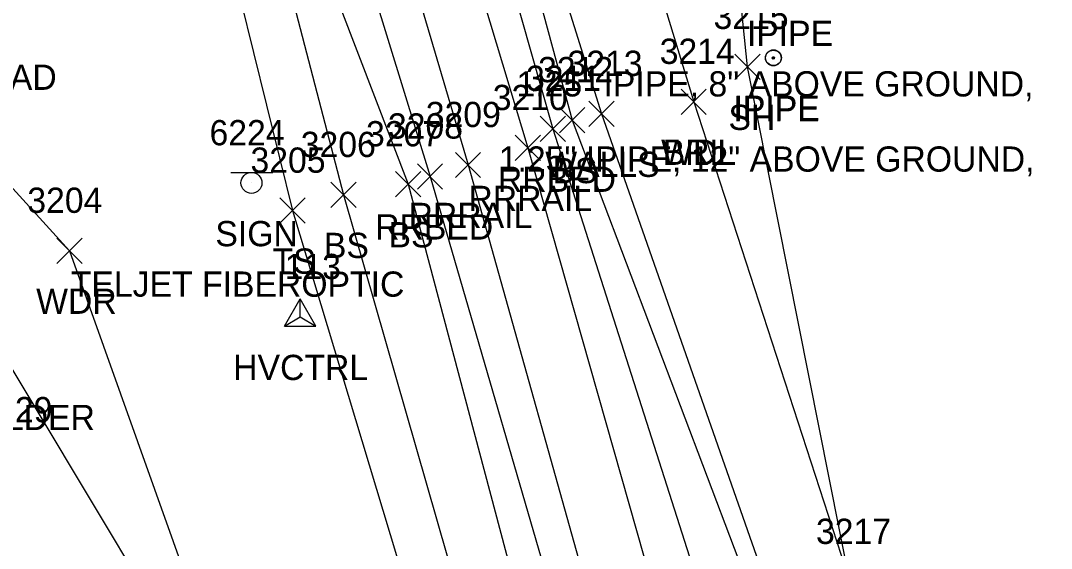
# Model space of a CAD drawing. Extents: x 1462668 to 1465147, y 550359 to 557351.
# Drawn here: x 1464827.2 to 1464909, y 552157.7 to 552199.5 of the extents above; entities that cross this region are included whole.
import ezdxf

# ---------------------------------------------------------------- set-up
doc = ezdxf.new("R2010")
doc.units = 0
for name, color, linetype in [('C_A', 7, 'Continuous'), ('C_C', 7, 'Continuous'), ('C_I', 7, 'Continuous'), ('CPSM', 7, 'Continuous'), ('L_A', 7, 'Continuous'), ('L_C', 7, 'Continuous'), ('L_I', 7, 'Continuous'), ('L_TIC', 7, 'Continuous'), ('LABL', 7, 'Continuous'), ('LAWA', 7, 'Continuous'), ('LELB', 7, 'Continuous'), ('Level 6', 7, 'Continuous'), ('LWS', 7, 'Continuous'), ('M_A', 7, 'Continuous'), ('M_C', 7, 'Continuous'), ('MPIP', 7, 'Continuous'), ('R_A', 7, 'Continuous'), ('R_I', 7, 'Continuous'), ('R_TIC', 7, 'Continuous'), ('RR', 7, 'Continuous'), ('RRB', 7, 'Continuous'), ('S_A', 7, 'Continuous'), ('S_C', 7, 'Continuous'), ('S_I', 7, 'Continuous'), ('SSGN', 7, 'Continuous')]:
    doc.layers.add(name, color=color, linetype=linetype)

msp = doc.modelspace()

# ---------------------------------------------------------------- linework, layer by layer
at = {"layer": 'CPSM'}
for p, q in [((1464848.162, 552175.265), (1464849.412, 552177.43)), ((1464850.662, 552175.265), (1464849.412, 552177.43)), ((1464849.412, 552175.986), (1464849.412, 552177.43)), ((1464848.162, 552175.265), (1464849.412, 552175.986)), ((1464849.412, 552175.986), (1464849.412, 552175.986)), ((1464849.412, 552175.986), (1464850.662, 552175.265)), ((1464848.162, 552175.265), (1464850.662, 552175.265))]:
    msp.add_line(p, q, dxfattribs=at)
at = {"layer": 'L_TIC'}
for points in [[(1464883.884, 552194.801), (1464885.884, 552196.801)], [(1464885.884, 552194.801), (1464883.884, 552196.801)], [(1464879.615, 552192.034), (1464881.615, 552194.034)], [(1464881.615, 552192.034), (1464879.615, 552194.034)], [(1464879.615, 552192.034), (1464881.615, 552194.034)], [(1464881.615, 552192.034), (1464879.615, 552194.034)], [(1464872.304, 552191.082), (1464874.304, 552193.082)], [(1464874.304, 552191.082), (1464872.304, 552193.082)], [(1464869.972, 552190.584), (1464871.972, 552192.584)], [(1464871.972, 552190.584), (1464869.972, 552192.584)], [(1464856.975, 552185.501), (1464858.975, 552187.501)], [(1464858.975, 552185.501), (1464856.975, 552187.501)], [(1464851.854, 552184.656), (1464853.854, 552186.656)], [(1464853.854, 552184.656), (1464851.854, 552186.656)], [(1464847.814, 552183.411), (1464849.814, 552185.411)], [(1464849.814, 552183.411), (1464847.814, 552185.411)], [(1464830.118, 552180.232), (1464832.118, 552182.232)], [(1464832.118, 552180.232), (1464830.118, 552182.232)]]:
    msp.add_lwpolyline(points, dxfattribs=at)
at = {"layer": 'LABL'}
msp.add_lwpolyline([(1464865.877, 552242.634), (1464874.109, 552214.404), (1464880.615, 552193.034)], dxfattribs=at)
at = {"layer": 'LAWA'}
for points in [[(1464880.615, 552193.034), (1464893.007, 552155.001), (1464895.868, 552144.613), (1464904.362, 552119.029), (1464918.931, 552076.519), (1464935.53, 552030.721), (1464934.935, 552010.686), (1464934.128, 551999.111), (1464944.097, 551941.777), (1464954.103, 551881.115), (1464961.11, 551847.177), (1464964.89, 551825.795), (1464985.168, 551830.497)], [(1464822.087, 552191.133), (1464831.118, 552181.232), (1464846.09, 552139.32), (1464854.394, 552125.406), (1464854.764, 552118.306), (1464855.523, 552116.346), (1464856.407, 552111.991), (1464857.399, 552108.256), (1464864.207, 552098.993), (1464865.551, 552089.928), (1464875.647, 552064.092), (1464890.349, 552015.738), (1464891.377, 551985.686), (1464904.19, 551931.254), (1464914.206, 551881.525), (1464914.12, 551876.904), (1464914.481, 551872.199), (1464915.569, 551866.45), (1464918.593, 551841.115), (1464926.38, 551805.641), (1464933.399, 551771.247), (1464941.839, 551717.471), (1464938.823, 551676.131)]]:
    msp.add_lwpolyline(points, dxfattribs=at)
at = {"layer": 'LELB'}
for points in [[(1464857.073, 552242.46), (1464865.203, 552212.965), (1464870.972, 552191.584), (1464885.97, 552152.015), (1464894.041, 552116.367), (1464905.761, 552072.72), (1464920.398, 552024.45), (1464929.486, 551994.428), (1464932.737, 551964.506), (1464936.27, 551937.805), (1464947, 551882.985), (1464947.49, 551881.01), (1464947.729, 551877.324), (1464953.66, 551846.695), (1464959.084, 551811.501), (1464964.302, 551776.721), (1464969.185, 551734.917), (1464970.837, 551722.675), (1464975.54, 551682.828), (1464978.033, 551647.862), (1464981.697, 551599.508)], [(1464841.767, 552238.454), (1464846.311, 552215.692), (1464847.254, 552212.756), (1464849.978, 552207.373), (1464857.975, 552186.501), (1464868.504, 552146.919), (1464872.781, 552131.978), (1464875.541, 552118.938), (1464878.727, 552113.796), (1464883.374, 552094.342), (1464889.287, 552068.326), (1464901.682, 552020.393), (1464908.939, 551990.327), (1464920.828, 551934.466), (1464930.043, 551882.576), (1464931.817, 551870.059), (1464936.459, 551843.738), (1464941.818, 551807.959), (1464946.966, 551773.694), (1464953.525, 551717.463), (1464958.24, 551678.97), (1464961.438, 551645.401), (1464964.548, 551597.849), (1464966.73, 551546.973)], [(1464836.085, 552237.301), (1464845.128, 552215.168), (1464847.292, 552206.984), (1464852.854, 552185.656), (1464864.367, 552145.539), (1464869.388, 552132.166), (1464867.402, 552122.721), (1464855.523, 552116.346)], [(1464831.885, 552236.38), (1464839.613, 552219.155), (1464843.663, 552205.312), (1464848.814, 552184.411), (1464860.95, 552144.113), (1464867.95, 552131.626), (1464854.764, 552118.306)]]:
    msp.add_lwpolyline(points, dxfattribs=at)
at = {"layer": 'Level 6'}
for points in [[(1464985.168, 551830.497), (1464983.418, 551852.543), (1464974.986, 551884.783), (1464955.844, 551943.204), (1464940.832, 552001.596), (1464977.835, 552043.533), (1464965.148, 552055.919), (1464930.687, 552117.786), (1464927.463, 552150.183), (1464907.135, 552143.194), (1464905.902, 552147.553), (1464897.283, 552152.298), (1464893.007, 552155.001), (1464884.884, 552195.801), (1464882.709, 552216.97), (1464872.168, 552241.984), (1464868.424, 552270.27)], [(1464750.606, 552259.404), (1464755.382, 552255.939), (1464758.035, 552249.086), (1464760.688, 552242.233), (1464763.341, 552235.379), (1464765.995, 552228.526), (1464781.421, 552231.454), (1464815.611, 552206.874), (1464818.425, 552197.451), (1464822.087, 552191.133), (1464824.031, 552176.019), (1464846.09, 552139.32), (1464844.927, 552138.191), (1464844.974, 552137.766), (1464842.653, 552136.542), (1464854.764, 552118.306), (1464856.407, 552111.991), (1464857.399, 552108.256), (1464865.551, 552089.928), (1464875.647, 552064.092), (1464864.992, 552018.836)]]:
    msp.add_lwpolyline(points, dxfattribs=at)
at = {"layer": 'LWS'}
msp.add_lwpolyline([(1464859.438, 552242.293), (1464866.939, 552212.442), (1464873.304, 552192.082), (1464887.388, 552151.901)], dxfattribs=at)
at = {"layer": 'MPIP'}
for centre, radius in [((1464886.925, 552196.497), 0.625), ((1464886.945, 552196.524), 0.625), ((1464886.925, 552196.497), 0.0833), ((1464886.945, 552196.524), 0.0833)]:
    msp.add_circle(centre, radius, dxfattribs=at)
at = {"layer": 'R_TIC'}
for points in [[(1464868.445, 552189.896), (1464870.445, 552191.896)], [(1464870.445, 552189.896), (1464868.445, 552191.896)], [(1464866.461, 552188.376), (1464868.461, 552190.376)], [(1464868.461, 552188.376), (1464866.461, 552190.376)], [(1464861.722, 552187.027), (1464863.722, 552189.027)], [(1464863.722, 552187.027), (1464861.722, 552189.027)], [(1464858.712, 552186.117), (1464860.712, 552188.117)], [(1464860.712, 552186.117), (1464858.712, 552188.117)]]:
    msp.add_lwpolyline(points, dxfattribs=at)
at = {"layer": 'RR'}
for points in [[(1464852.018, 552240.973), (1464860.947, 552211.033), (1464867.461, 552189.376), (1464878.559, 552150.33), (1464888.647, 552114.075), (1464899.646, 552071.443), (1464911.672, 552023.254), (1464918.831, 551992.823), (1464930.962, 551937.236), (1464942.412, 551878.482), (1464948.103, 551846.233), (1464953.707, 551810.597), (1464958.788, 551776.331), (1464965.839, 551719.165), (1464969.849, 551681.61), (1464973.047, 551646.903), (1464976.541, 551599.09), (1464979.466, 551547.892)], [(1464847.445, 552239.369), (1464856.378, 552209.511), (1464862.722, 552188.027), (1464873.7, 552148.909), (1464883.831, 552112.826), (1464894.986, 552070.018), (1464906.935, 552022.214), (1464914.039, 551991.6), (1464926.182, 551935.754), (1464937.517, 551877.854), (1464943.209, 551844.778), (1464948.862, 551809.476), (1464953.802, 551775.612), (1464961.003, 551718.493), (1464964.955, 551680.701), (1464968.008, 551645.824), (1464971.716, 551598.578), (1464974.513, 551547.483)]]:
    msp.add_lwpolyline(points, dxfattribs=at)
at = {"layer": 'RRB'}
for points in [[(1464855.422, 552240.921), (1464863.563, 552211.631), (1464869.445, 552190.896), (1464882.084, 552151.366), (1464891.394, 552115.242), (1464902.984, 552072.31), (1464915.98, 552024.342), (1464921.969, 551993.583), (1464934.023, 551937.543), (1464944.846, 551880.383), (1464950.998, 551846.607), (1464956.756, 551811.211), (1464961.883, 551776.424), (1464968.846, 551719.753), (1464973.229, 551681.784), (1464976.322, 551647.694), (1464979.273, 551599.531)], [(1464844.83, 552239.098), (1464853.124, 552208.566), (1464859.712, 552187.117), (1464871.119, 552147.961), (1464880.107, 552112.885), (1464891.672, 552069.239), (1464903.447, 552021.231), (1464911.317, 551990.864), (1464923.484, 551935.235), (1464934.182, 551877.157), (1464939.938, 551844.744), (1464945.918, 551808.83), (1464950.756, 551774.654), (1464957.698, 551718.031), (1464961.718, 551680.009), (1464964.728, 551645.561), (1464968.389, 551597.952), (1464970.747, 551547.201)]]:
    msp.add_lwpolyline(points, dxfattribs=at)
at = {"layer": 'SSGN'}
for p, q in [((1464843.907, 552187.441), (1464847.24, 552187.441)), ((1464845.554, 552186.607), (1464845.554, 552186.607))]:
    msp.add_line(p, q, dxfattribs=at)
msp.add_circle((1464845.554, 552186.607), 0.833, dxfattribs=at)

# ---------------------------------------------------------------- texts
at = {"layer": 'C_A'}
msp.add_text('HVCTRL', height=2, dxfattribs=at).set_placement((1464844.105, 552170.986))
at = {"layer": 'C_C'}
msp.add_text('TIE=25.29', height=2, dxfattribs=at).set_placement((1464817.356, 552167.643))
at = {"layer": 'C_I'}
msp.add_text('113', height=2, dxfattribs=at).set_placement((1464848.184, 552178.986))
at = {"layer": 'L_A'}
for s, p in [('CONCPAD', (1464816.737, 552193.978)), ('SH', (1464883.372, 552190.801)), ('WDL', (1464878.032, 552188.034)), ('BRL', (1464878.158, 552188.034)), ('WALLS', (1464868.847, 552187.082)), ('BS', (1464869.413, 552186.584)), ('BS', (1464856.416, 552181.501)), ('BS', (1464851.295, 552180.656)), ('TS', (1464847.223, 552179.411)), ('WDR', (1464828.48, 552176.232))]:
    msp.add_text(s, height=2, dxfattribs=at).set_placement(p)
at = {"layer": 'L_C'}
msp.add_text('2S.BOXELDER', height=2, dxfattribs=at).set_placement((1464814.559, 552167.019))
at = {"layer": 'L_I'}
for s, p in [('3215', (1464882.191, 552198.801)), ('3214', (1464877.922, 552196.034)), ('3214', (1464877.922, 552196.034)), ('3213', (1464870.611, 552195.082)), ('3212', (1464868.279, 552194.584)), ('3207', (1464854.637, 552189.501)), ('3206', (1464849.46, 552188.656)), ('3205', (1464845.475, 552187.411)), ('3204', (1464827.779, 552184.232)), ('3217', (1464890.314, 552158.001))]:
    msp.add_text(s, height=2, dxfattribs=at).set_placement(p)
at = {"layer": 'M_A'}
for p in [(1464884.828, 552197.457), (1464884.835, 552197.453), (1464883.759, 552191.497), (1464883.78, 552191.524)]:
    msp.add_text('IPIPE', height=2, dxfattribs=at).set_placement(p)
at = {"layer": 'M_C'}
for s, p in [('1.25" IPIPE, 8" ABOVE GROUND,', (1464866.567, 552193.453)), ('1.25" IPIPE, 12" ABOVE GROUND,', (1464865.161, 552187.497))]:
    msp.add_text(s, height=2, dxfattribs=at).set_placement(p)
at = {"layer": 'R_A'}
for s, p in [('RRBED', (1464865.091, 552185.896)), ('RRRAIL', (1464862.753, 552184.376)), ('RRRAIL', (1464858.014, 552183.027)), ('RRBED', (1464855.358, 552182.117))]:
    msp.add_text(s, height=2, dxfattribs=at).set_placement(p)
at = {"layer": 'R_I'}
for s, p in [('3211', (1464867.319, 552193.896)), ('3210', (1464864.682, 552192.376)), ('3209', (1464859.376, 552191.027)), ('3208', (1464856.374, 552190.117))]:
    msp.add_text(s, height=2, dxfattribs=at).set_placement(p)
at = {"layer": 'S_A'}
msp.add_text('SIGN', height=2, dxfattribs=at).set_placement((1464842.692, 552181.587))
at = {"layer": 'S_C'}
msp.add_text('TELJET FIBEROPTIC', height=2, dxfattribs=at).set_placement((1464831.227, 552177.587))
at = {"layer": 'S_I'}
msp.add_text('6224', height=2, dxfattribs=at).set_placement((1464842.227, 552189.587))

doc.saveas('drawing.dxf')
